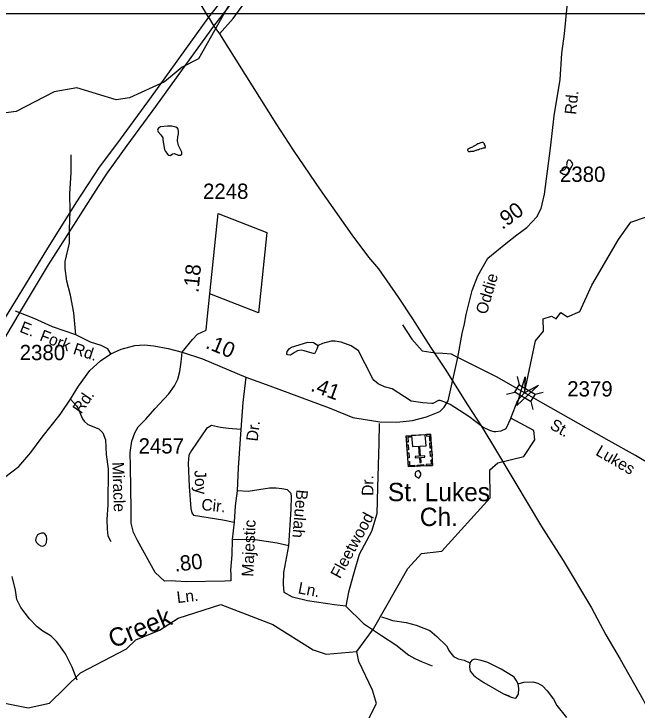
# Model space of a CAD drawing. Extents: x 1473865 to 1648260, y 639067 to 773536.
# Drawn here: x 1579931 to 1585031, y 672977 to 678674 of the extents above; entities that cross this region are included whole.
import ezdxf

# ---------------------------------------------------------------- set-up
doc = ezdxf.new("R2010")
doc.units = 0
for name, color, linetype in [('Exist Cultural Church with Cemetery CELL', 7, 'Continuous'), ('Exist Cultural Church with Cemetery Label', 7, 'Continuous'), ('Exist Hydrographic Creek Single Shore', 7, 'Continuous'), ('Exist Hydrographic Creek Single Shore Label', 7, 'Continuous'), ('Exist Hydrographic Misc Water Feature', 7, 'Continuous'), ('Exist Road Non-System Type 51', 7, 'Continuous'), ('Exist Road Non-System Type 51 Label', 7, 'Continuous'), ('Exist Road Secondary Mileage Hundredths English Label', 7, 'Continuous'), ('Exist Road Secondary Structure Standard Bridge Attributed CELL', 7, 'Continuous'), ('Exist Road Secondary Structure Standard Bridge CELL', 7, 'Continuous'), ('Exist Road Secondary Type 51 Attributed', 7, 'Continuous'), ('Exist Road Secondary Type 51 Label', 7, 'Continuous'), ('Exist Road Secondary Type 51 Number Label', 7, 'Continuous'), ('Exist Utilities Electrical Transmission Line', 7, 'Continuous'), ('Map Preparation Inset Cut Line', 7, 'Continuous')]:
    doc.layers.add(name, color=color, linetype=linetype)

msp = doc.modelspace()

# ---------------------------------------------------------------- linework, layer by layer
at = {"layer": 'Exist Cultural Church with Cemetery CELL'}
for points in [[(1583358, 674979.8), (1583159.3, 674966.5), (1583142.4, 675220.6), (1583341, 675233.8)], [(1583175.4, 675222.8), (1583176.2, 675211.3), (1583154.3, 675209.9), (1583156.9, 675169.5), (1583145.8, 675168.8), (1583142.4, 675220.6)], [(1583298, 675230.9), (1583186.1, 675223.5), (1583192.2, 675133.1), (1583242.8, 675136.5), (1583248.2, 675055.2), (1583215.3, 675053), (1583216, 675042), (1583249, 675044.2), (1583251.7, 675002), (1583263.3, 675002.8), (1583260.6, 675045), (1583293.6, 675047.2), (1583292.8, 675058.1), (1583259.8, 675055.9), (1583254.4, 675137.2), (1583304.1, 675140.6)], [(1583308, 675231.6), (1583308.8, 675220.1), (1583330.8, 675221.6), (1583333.4, 675181.3), (1583344.5, 675182), (1583341.1, 675233.8)], [(1583345.7, 675164), (1583348.6, 675120.8), (1583337.2, 675120.1), (1583334.4, 675163.3)], [(1583158.5, 675149.2), (1583161.4, 675106), (1583150.1, 675105.3), (1583147.2, 675148.5)], [(1583350.2, 675097), (1583353.1, 675053.8), (1583341.7, 675053), (1583338.8, 675096.2)], [(1583162.9, 675083.5), (1583165.8, 675040.2), (1583154.4, 675039.5), (1583151.5, 675082.7)], [(1583156.4, 675009.8), (1583167.7, 675010.5), (1583169.8, 674978.4), (1583210.3, 674981.1), (1583211, 674970), (1583159.3, 674966.6)], [(1583284.1, 674974.8), (1583232.4, 674971.4), (1583231.6, 674982.8), (1583283.3, 674986.2)], [(1583355.1, 675023), (1583343.8, 675022.2), (1583345.9, 674990.1), (1583305.4, 674987.4), (1583306.2, 674976.3), (1583358, 674979.8)]]:
    msp.add_lwpolyline(points, close=True, dxfattribs=at)
at = {"layer": 'Exist Hydrographic Creek Single Shore'}
for points in [[(1581774.7, 678899.2), (1581440.7, 678305.3), (1581306.7, 678239), (1581162.7, 678117.2), (1580877.7, 677988.4), (1580768.7, 677970.9), (1580444.7, 678069.3), (1580261.7, 678036.9), (1579950.7, 677875.8), (1579674.7, 677838.7)], [(1582737.7, 673457.2), (1582873.6, 673641.5), (1583155.7, 674134.7), (1583267.5, 674258.7), (1583434, 674276.8), (1583828.6, 674715.2), (1583825, 674943.5), (1583890.2, 675001.5), (1584103.8, 675052.2), (1584193, 675189.4), (1584185, 675265.1), (1583999, 675365.3), (1584055.3, 675514.1), (1584110, 675573.2), (1584199.7, 675997.8), (1584266.3, 676078.5), (1584262.7, 676179.9), (1584331.5, 676201.7), (1584367.7, 676179.9), (1584407.5, 676230.7), (1584461.8, 676194.4), (1584561.7, 676239.9), (1584660.9, 676455.3), (1584878.7, 676827.7), (1584980.7, 676970), (1585098.7, 677010.3)], [(1579855.7, 673032.9), (1580046.7, 672996.2), (1580222.6, 673035.3), (1580475.6, 673282.9), (1580853.7, 673478.8), (1580929.6, 673552.8), (1581122.7, 673631), (1581274.6, 673729.6), (1581625.7, 673840.7), (1582048.7, 673677.9), (1582379.6, 673471), (1582486.7, 673435.9), (1582737.7, 673457.2)]]:
    msp.add_lwpolyline(points, dxfattribs=at)
at = {"layer": 'Exist Hydrographic Misc Water Feature'}
for points in [[(1581294.7, 677517), (1581304.4, 677527.1), (1581304.5, 677543.1), (1581279.1, 677597.4), (1581269.5, 677635.6), (1581271.9, 677667.5), (1581278.1, 677691.4), (1581278.4, 677715.4), (1581274.6, 677731.5), (1581268.7, 677739.6), (1581256.8, 677747.7), (1581224.8, 677756.1), (1581186.9, 677756.5), (1581130.7, 677749.2), (1581114.6, 677739.4), (1581108.5, 677731.4), (1581106.4, 677721.5), (1581110.3, 677709.4), (1581134, 677685.1), (1581149.7, 677660.9), (1581149.5, 677644.9), (1581164.7, 677564.8), (1581172.5, 677548.7), (1581190.2, 677524.5), (1581198.1, 677518.4), (1581212.2, 677516.2), (1581228.3, 677528), (1581244.4, 677531.9), (1581276.3, 677519.5), (1581294.7, 677517)], [(1583696.6, 677551), (1583691, 677549.1), (1583684.4, 677548.7), (1583673.1, 677547.2), (1583668.5, 677546.8), (1583663.1, 677545.9), (1583654.6, 677546.5), (1583651.7, 677548.2), (1583648.3, 677551.2), (1583647.2, 677555.8), (1583646, 677563.1), (1583648, 677569.2), (1583652.9, 677571.9), (1583664.2, 677577.5), (1583671.6, 677580.2), (1583677.7, 677584.2), (1583685.6, 677587.3), (1583693.2, 677590.6), (1583702, 677596.6), (1583715, 677603), (1583720, 677607.3), (1583728.9, 677613.1), (1583733.7, 677613.5), (1583741.3, 677616.6), (1583746.5, 677618.9), (1583751.7, 677620.6), (1583755.3, 677621), (1583762.6, 677623.3), (1583768.8, 677624), (1583772, 677623), (1583775, 677619.3), (1583778.4, 677613.4), (1583780.3, 677605.5), (1583785.5, 677595.9), (1583787, 677584.3), (1583782.3, 677576.5), (1583778.6, 677576.3), (1583772.1, 677575.4), (1583763, 677573.8), (1583756.9, 677571), (1583753.9, 677569.3), (1583741, 677566.8), (1583737.3, 677564.4), (1583733.8, 677562), (1583728.7, 677561.6), (1583720.6, 677560), (1583714.2, 677557.6), (1583710.3, 677555.8), (1583703.7, 677553.6), (1583696.6, 677551)], [(1584445.2, 677357.7), (1584437.8, 677358.6), (1584433.4, 677359.3), (1584429.1, 677360.2), (1584422.3, 677361.6), (1584413.4, 677369.7), (1584406, 677371.7), (1584405.2, 677377.9), (1584404.9, 677381.3), (1584404.3, 677384.7), (1584402.9, 677389.1), (1584407.2, 677391.8), (1584412.5, 677391.1), (1584425.8, 677395.9), (1584438.6, 677401.9), (1584443, 677405.3), (1584448.1, 677411.4), (1584451.9, 677418.5), (1584454.1, 677423.4), (1584457.6, 677433), (1584457.1, 677440.4), (1584458.1, 677448.8), (1584458.2, 677457.1), (1584460.5, 677465.5), (1584462.1, 677470.4), (1584464.7, 677475.3), (1584468.4, 677479.3), (1584474.3, 677480.1), (1584484.2, 677476.3), (1584488.2, 677471.3), (1584492.7, 677464.7), (1584495.1, 677461.6), (1584500.7, 677452.9), (1584501.2, 677445.1), (1584500.1, 677434.9), (1584497.3, 677430.3), (1584495.3, 677424.1), (1584489.6, 677417), (1584485.6, 677411.9), (1584478.2, 677399.2), (1584476.4, 677394.9), (1584472, 677389.7), (1584468.8, 677380.8), (1584462.1, 677371.9), (1584460.2, 677368.5), (1584458, 677365.4), (1584454.2, 677362.4), (1584450.5, 677359.3), (1584445.2, 677357.7)], [(1582419.7, 675960.2), (1582406.9, 675924.2), (1582391.4, 675891.5), (1582306.9, 675917.3), (1582282.9, 675921.6), (1582250.8, 675916), (1582226.7, 675904.3), (1582194.4, 675882.6), (1582170.5, 675884.9), (1582164.5, 675893), (1582166.8, 675912.9), (1582187, 675936.7), (1582203.1, 675946.5), (1582335.7, 675987), (1582383.6, 675984.4), (1582419.7, 675960.2)], [(1583999, 675365.3), (1583956.4, 675280), (1583916.2, 675260.5), (1583876.1, 675253), (1583860.1, 675253.2), (1583830.2, 675261.5), (1583768.5, 675292.2), (1583653.4, 675379.6), (1583502.4, 675477.3), (1583458.6, 675497.8), (1583420.8, 675510.3), (1583406.8, 675510.5), (1583358.5, 675487), (1583350.5, 675487.1), (1583278.5, 675492), (1583182.6, 675505.1), (1583127, 675541.7), (1583027.7, 675606.9), (1582963.8, 675623.6), (1582912.1, 675648.3), (1582880.4, 675674.6), (1582866.5, 675690.8), (1582856.7, 675708.9), (1582805.8, 675809.5), (1582751.4, 675918.2), (1582691.4, 675958.9), (1582609.7, 675987.8), (1582589.8, 675992), (1582559.8, 675996.4), (1582527.8, 675996.7), (1582455.6, 675977.6), (1582419.7, 675960.2)], [(1583244, 674874.8), (1583253.8, 674886.2), (1583259.9, 674900.1), (1583262.1, 674916.1), (1583248.4, 674936.3), (1583236.4, 674936.4), (1583220.3, 674926.6), (1583214.1, 674916.7), (1583215.9, 674896.6), (1583219.8, 674888.6), (1583244, 674874.8)], [(1580167.9, 674317.3), (1580184.5, 674325.9), (1580188.5, 674331.9), (1580196.7, 674347.8), (1580201, 674379.8), (1580197.3, 674401.8), (1580187.4, 674415.9), (1580173.5, 674424), (1580157.5, 674424.2), (1580141.4, 674420.4), (1580125.3, 674410.6), (1580111.1, 674384.8), (1580108.8, 674364.8), (1580116.7, 674348.7), (1580132.5, 674332.5), (1580150.3, 674320.3), (1580167.9, 674317.3)], [(1580448, 673221.8), (1580407.5, 673329.2), (1580352.6, 673437.9), (1580299.5, 673514.5), (1580279.7, 673538.7), (1580236.1, 673581.3), (1580200.5, 673603.7), (1580168.7, 673624), (1580121, 673658.6), (1580057.7, 673725.3), (1579988.7, 673816.2), (1579955.4, 673882.6), (1579944.2, 673958.7), (1579917.5, 674071)], [(1582938.6, 673740.2), (1582990.8, 673723.2), (1583030.7, 673710.7), (1583142.5, 673693.4), (1583222.3, 673672.5), (1583287, 673649), (1583335.5, 673628.7), (1583393.3, 673578.5), (1583472.6, 673503.5), (1583496.1, 673457.3), (1583529.6, 673416.9), (1583567.4, 673396.4), (1583615.3, 673385.9), (1583661.4, 673364.1)], [(1582847, 672413), (1582998.6, 672486.9), (1583016.6, 672562), (1582859.7, 672699.8), (1582819.7, 672772.8), (1582829.6, 672897.3), (1582897.6, 673030.5), (1582866.6, 673139.4), (1582752.6, 673374.8), (1582737.7, 673457.2)], [(1584058.4, 673191.3), (1584041.6, 673222.8), (1584023.9, 673247.1), (1584016, 673253.2), (1583918.6, 673312.3), (1583809.2, 673367.6), (1583755.3, 673384.2), (1583703.4, 673392.8), (1583679.4, 673387.1), (1583661.4, 673364.1)], [(1583661.4, 673364.1), (1583658.7, 673329.3), (1583666.3, 673295.2), (1583692, 673262.9), (1583719.8, 673240.6), (1583777.3, 673201.9), (1583936.4, 673110.1), (1583976.2, 673095.6), (1584000.1, 673083.4), (1584032, 673075), (1584040.1, 673078.9), (1584060.4, 673106.6), (1584062.9, 673154.6), (1584058.4, 673191.3)], [(1583661.4, 673364.1), (1583658.7, 673329.3), (1583666.3, 673295.2), (1583692, 673262.9), (1583719.8, 673240.6), (1583777.3, 673201.9), (1583936.4, 673110.1), (1584000.1, 673083.4), (1584032, 673075), (1584040.1, 673078.9), (1584060.4, 673106.6), (1584062.9, 673154.6), (1584058.4, 673191.3)], [(1584058.4, 673191.3), (1584105.5, 673206.1), (1584177.5, 673207.3), (1584217.4, 673196.8), (1584257.2, 673176.4), (1584294.7, 673133.9), (1584348, 673067.3), (1584373.5, 673015), (1584452.4, 672916)]]:
    msp.add_lwpolyline(points, dxfattribs=at)
at = {"layer": 'Exist Road Non-System Type 51'}
for points in [[(1580437.8, 676046.9), (1580420.6, 676227.2), (1580395, 676373.7), (1580364.6, 676486.2), (1580350.1, 676590.5), (1580351.1, 676648.6), (1580385.4, 676798.1), (1580385.3, 676912.2), (1580391.4, 677060.1), (1580389.5, 677202.2), (1580400.2, 677374.1), (1580400.6, 677522.2)], [(1581601.8, 677041.6), (1582000, 676885.2), (1581931.5, 676228.3), (1581535.8, 676384.1)], [(1580437.8, 676046.9), (1580246.9, 676114), (1580095.7, 676180.3), (1579944.7, 676240.8)], [(1583110.5, 676129.4), (1583188.6, 676012.1), (1583271.9, 675918.3), (1583378.1, 675899.5), (1583442.2, 675897.9), (1583509, 675891.7), (1583563.7, 675862)], [(1580725.2, 675893.2), (1580700.2, 675932.8), (1580646.5, 675959.7), (1580557.1, 675989.1), (1580437.8, 676046.9)], [(1580395.3, 675520.3), (1580443.1, 675466.5), (1580455.1, 675449.7), (1580493.4, 675360.5), (1580505.4, 675341), (1580537.4, 675314), (1580626.2, 675279.6), (1580659.8, 675247.1), (1580680.8, 675188.8), (1580687, 675068.6), (1580701.2, 674950.3), (1580698.7, 674658.2), (1580690.8, 674536.3), (1580693.6, 674458.2), (1580700.7, 674404), (1580724, 674355.7)], [(1581787.6, 675273.7), (1581687.9, 675282.4), (1581621.3, 675291), (1581549, 675305.5), (1581508.5, 675280.9), (1581383.7, 675101.6), (1581363.1, 675062), (1581356, 674998.1), (1581365.2, 674807.8), (1581378.4, 674627.5), (1581387.8, 674591.2), (1581399.6, 674571.2), (1581640.3, 674534.6), (1581734.3, 674515.8)], [(1582921.6, 675323.1), (1582918.4, 675162.5), (1582906.7, 674799), (1582900.8, 674582.1), (1582858.6, 674439.1), (1582757.2, 674249.2), (1582706.1, 674069.5), (1582670.1, 673942), (1582646.9, 673828.7)], [(1582180, 674322.7), (1582200.6, 674620.7), (1582202.1, 674724.7), (1582200.5, 674749.9), (1582168.9, 674780.6), (1582124.5, 674787.1), (1582077.7, 674793), (1582021.8, 674793.3), (1581847.4, 674766), (1581757.3, 674771.2)], [(1582180, 674322.7), (1582086.3, 674342.2), (1581904.6, 674371.1), (1581718.4, 674372.5)], [(1582646.9, 673828.7), (1582555.3, 673838.5), (1582332.9, 673871.3), (1582211.9, 673900.7), (1582143.2, 673940), (1582136.7, 674008.7), (1582140, 674103.6), (1582180, 674322.7)], [(1582646.9, 673828.7), (1582791.1, 673685.3), (1582939.6, 673586.8), (1583055.7, 673511.3), (1583162.6, 673426.9), (1583212.2, 673398.2), (1583271.7, 673371.2), (1583355.3, 673339.9)]]:
    msp.add_lwpolyline(points, dxfattribs=at)
at = {"layer": 'Exist Road Secondary Structure Standard Bridge Attributed CELL'}
msp.add_lwpolyline([(1584223.6, 675636.4), (1584045.6, 675469.7), (1584116.4, 675703), (1584110, 675573.2)], close=True, dxfattribs=at)
at = {"layer": 'Exist Road Secondary Structure Standard Bridge CELL'}
for p, q in [((1584048.5, 675706.4), (1584065.7, 675639.6)), ((1583963, 675561.6), (1584029.8, 675578.8)), ((1584195.7, 675562.5), (1584262.5, 675579.7)), ((1584160.6, 675503.1), (1584177.8, 675436.2))]:
    msp.add_line(p, q, dxfattribs=at)
msp.add_lwpolyline([(1584065.7, 675639.6), (1584195.8, 675562.8), (1584160, 675502), (1584029.8, 675578.8)], close=True, dxfattribs=at)
at = {"layer": 'Exist Road Secondary Type 51 Attributed'}
for points in [[(1583563.7, 675862), (1583598.9, 676058.1), (1583618.1, 676137.8), (1583631.3, 676213.7), (1583680.6, 676409.5), (1583727.3, 676529.6), (1583808.4, 676676.2), (1583956, 676795.6), (1584047.9, 676867.3), (1584128.9, 676926.6), (1584210, 677014), (1584247.3, 677082), (1584272.2, 677198.9), (1584321.8, 677575.3), (1584351.4, 677838.9), (1584401.2, 678136.3), (1584414.6, 678350.1), (1584437, 678511.8), (1584494.1, 679099.3)], [(1581307.4, 675906.8), (1581391.7, 676009.4), (1581432.3, 676054.3), (1581505.6, 676085.2), (1581512.9, 676172.3), (1581535.8, 676384.1), (1581601.8, 677041.6)], [(1578166.7, 674302.7), (1578292.1, 674331), (1579074.1, 674566.7), (1579482.3, 674696.4), (1579609.1, 674754.4), (1579760.4, 674818.9), (1579857, 674883.2), (1579970.4, 674971.5), (1580070.4, 675085.3), (1580162.4, 675209.9), (1580309.4, 675395.6), (1580395.3, 675520.3), (1580460.9, 675627.3), (1580553, 675755.9), (1580640.2, 675836.5), (1580725.2, 675893.2), (1580807.8, 675930), (1580920.3, 675960.1), (1580998.4, 675965), (1581076.1, 675958.9), (1581194.6, 675937.2), (1581307.4, 675906.8)], [(1581829.5, 675702.7), (1581803.5, 675493.7), (1581787.6, 675273.7), (1581767.4, 674960.8), (1581757.3, 674771.2), (1581742.8, 674649.6), (1581734.3, 674515.8), (1581718.4, 674372.5), (1581715.5, 674248), (1581704, 674121.3), (1581705.4, 674085.9), (1581705.4, 674035.3), (1581656.2, 674032.4), (1581343.2, 674025.9), (1581253.5, 674030.9), (1581223.6, 674035.3), (1581162.5, 674033.5), (1581086.8, 674101.9), (1580941.4, 674364.8), (1580908.6, 674431.8), (1580891.2, 674507.1), (1580890.2, 674619.3), (1580886, 674969.9), (1580882.8, 675086), (1580897.2, 675177.1), (1580919.8, 675245), (1580948.5, 675296.5), (1581011, 675357.3), (1581084.8, 675442.7), (1581197.6, 675564.2), (1581245.3, 675630.8), (1581271.3, 675685.8), (1581288.6, 675749), (1581298.8, 675824.3), (1581307.4, 675906.8)], [(1581307.4, 675906.8), (1581473.1, 675852.1), (1581829.5, 675702.7)], [(1581829.5, 675702.7), (1582025.7, 675630.7), (1582511.1, 675451), (1582704, 675372.1), (1582925.1, 675335.4), (1583064.5, 675334.2), (1583193.4, 675346), (1583308.2, 675376.4), (1583417.2, 675421), (1583453.5, 675456.2), (1583485.2, 675507.8), (1583563.7, 675862)], [(1584110, 675573.2), (1583885.8, 675701.2), (1583563.7, 675862)], [(1586680.7, 675396.9), (1586555, 675333.6), (1585910.6, 675031.3), (1585537.5, 674883.1), (1585457.9, 674859.9), (1585401.3, 674865.1), (1585223.3, 674938.1), (1585017.3, 675061.5), (1584802.9, 675179.6), (1584633, 675276.7), (1584243.2, 675497.3), (1584110, 675573.2)]]:
    msp.add_lwpolyline(points, dxfattribs=at)
at = {"layer": 'Exist Utilities Electrical Transmission Line'}
for p, q in [((1581524.8, 678647.2), (1581567.9, 678572.7)), ((1581567.9, 678572.7), (1581613.3, 678510.2))]:
    msp.add_line(p, q, dxfattribs=at)
for points in [[(1588124, 687701.7), (1587852.4, 687331.6), (1587527.9, 686888.3), (1587160.3, 686381.7), (1586864.2, 685977.9), (1586406.1, 685351), (1586228.9, 685088.1), (1585849.3, 684560.3), (1585370.1, 683907.5), (1585085.6, 683506.7), (1584927.4, 683302.4), (1584738.7, 683042.4), (1584411.7, 682595.8), (1583967.2, 681984.7), (1583540.7, 681395.2), (1583035.3, 680714.7), (1582596.7, 680111.5), (1582202.8, 679571.8), (1581831.2, 679055.8), (1581646.5, 678805.8), (1581524.8, 678647.2)], [(1581613.3, 678510.2), (1581724.7, 678637), (1581834.5, 678789.8), (1582256.5, 679355.2), (1582636.1, 679873), (1583032.1, 680408.8), (1583440.1, 680962.3), (1583860.3, 681529.8), (1584268.3, 682083.5), (1584623.5, 682561.5), (1584952.5, 683019.9), (1585048, 683160.8), (1585155.8, 683315.7), (1585303.9, 683516.3), (1585468.3, 683738.4), (1585766.8, 684141.2), (1586120, 684629.3), (1586629.7, 685346.9), (1586947.8, 685806.7), (1587223.3, 686182.7), (1587486.7, 686534.8), (1587766.1, 686904.7), (1588035.8, 687278.9), (1588319.5, 687660.7)], [(1581567.9, 678572.7), (1581673.4, 678709.4), (1581838, 678935.6), (1582168.8, 679384.2), (1582483.5, 679814.8), (1582826.6, 680279.1), (1583218.4, 680812.9), (1583571.6, 681293), (1583947.1, 681794.8), (1584345, 682332.6), (1584586.7, 682667.9), (1584755.1, 682894.2), (1585031.3, 683285.2), (1585246.6, 683578.8), (1585668.9, 684160.2), (1586056.7, 684694), (1586512.6, 685346.5), (1586827.7, 685804.6), (1586946, 685958.8), (1587260.4, 686386.1), (1587554.4, 686784), (1587819.7, 687150), (1588105.7, 687537.8)], [(1581524.8, 678647.2), (1581410.6, 678838.4)], [(1581524.8, 678647.2), (1581327.8, 678375.3), (1581055.7, 677996.2), (1580771.5, 677609.3), (1580629.4, 677420.9), (1580442.2, 677136.9), (1580206.2, 676757.3), (1579994.3, 676407.6), (1579762.2, 676034.1)], [(1579829.6, 675973.4), (1579992.7, 676251.6), (1580214.7, 676621.3), (1580459, 677004.6), (1580623.6, 677260.9), (1580696.9, 677374.1), (1580859.3, 677598.3), (1581092.9, 677915.8), (1581346.7, 678267), (1581567.9, 678572.7)], [(1581613.3, 678510.2), (1581820, 678181.8), (1582073.7, 677776.9), (1582215.6, 677559.2), (1582436.1, 677234.7), (1582696.4, 676865.7), (1582832.3, 676682.3), (1582915.5, 676589.2), (1583075.1, 676355.4), (1583193.4, 676180.2), (1583340.9, 675946.5), (1583461, 675767), (1583641.9, 675475), (1583754.1, 675303.6), (1583838.8, 675164.6), (1584029.4, 674844.4), (1584247.7, 674480.1), (1584425.4, 674202.1), (1584658.9, 673815.2), (1584776.1, 673593.6), (1584891.7, 673393.9), (1585081, 673060.4), (1585167.1, 672885.3)]]:
    msp.add_lwpolyline(points, dxfattribs=at)
at = {"layer": 'Map Preparation Inset Cut Line'}
for points in [[(1530807.2, 678673.7), (1530807.2, 722115.9), (1605695.7, 722115.9), (1605695.7, 695030), (1593323.3, 695030), (1593323.3, 678673.7), (1530807.2, 678673.7)], [(1544130.8, 639067.3), (1606587.1, 639067.3), (1606587.1, 678673.7), (1544130.8, 678673.7), (1544130.8, 639067.3)]]:
    msp.add_lwpolyline(points, dxfattribs=at)

# ---------------------------------------------------------------- texts
at = {"layer": 'Exist Cultural Church with Cemetery Label'}
for s, p in [('St. Lukes', (1582991.5, 674686.8)), ('Ch.', (1583252.6, 674483.4))]:
    msp.add_text(s, height=150, dxfattribs=at).set_placement(p)
at = {"layer": 'Exist Hydrographic Creek Single Shore Label'}
msp.add_text('Creek', height=150, rotation=22.0448, dxfattribs=at).set_placement((1580741.5, 673481.3))
at = {"layer": 'Exist Road Non-System Type 51 Label'}
for s, rotation, p in [('E.', 338.1793, (1579971.6, 676074.6)), ('Fork', 338.6508, (1580135.4, 676004.8)), ('Rd.', 341.7936, (1580408.8, 675894.5)), ('Joy', 272.7562, (1581408.2, 674938.1)), ('Dr.', 90.0264, (1582873.4, 674730.5)), ('Beulah', 265.1074, (1582243.6, 674784.5)), ('Cir.', 354.3165, (1581462.2, 674614.4)), ('Fleetwood', 61.4405, (1582600, 674046.1)), ('Ln.', 349.1669, (1582251, 673933.3))]:
    msp.add_text(s, height=95, rotation=rotation, dxfattribs=at).set_placement(p)
at = {"layer": 'Exist Road Secondary Mileage Hundredths English Label'}
for s, rotation, p in [('.90', 36.5358, (1583928, 676904.9)), ('.18', 84.2687, (1581440.6, 676388.9)), ('.10', 337.7326, (1581492.2, 675941.9)), ('.41', 339.6923, (1582352.2, 675591.3)), ('.80', 6.4311, (1581250.2, 674109.3))]:
    msp.add_text(s, height=125, rotation=rotation, dxfattribs=at).set_placement(p)
at = {"layer": 'Exist Road Secondary Type 51 Label'}
for s, rotation, p in [('Rd.', 84.2501, (1584531.9, 677846.8)), ('Oddie', 73.7317, (1583799.8, 676209.3)), ('Rd.', 55.426, (1580481.8, 675395.2)), ('Dr.', 82.9964, (1581925, 675172.5)), ('St.', 330.4218, (1584309.9, 675283.8)), ('Lukes', 329.9744, (1584684.9, 675068.7)), ('Miracle', 271.8266, (1580736.2, 675006.1)), ('Majestic', 87.652, (1581890.1, 674067.3)), ('Ln.', 6.4311, (1581268.8, 673852.4))]:
    msp.add_text(s, height=95, rotation=rotation, dxfattribs=at).set_placement(p)
at = {"layer": 'Exist Road Secondary Type 51 Number Label'}
for s, p in [('2380', (1584399.8, 677299.6)), ('2248', (1581478.5, 677160.5)), ('2380', (1579978.3, 675840.8)), ('2379', (1584459, 675543.5)), ('2457', (1580951.4, 675076.8))]:
    msp.add_text(s, height=125, dxfattribs=at).set_placement(p)

doc.saveas('drawing.dxf')
